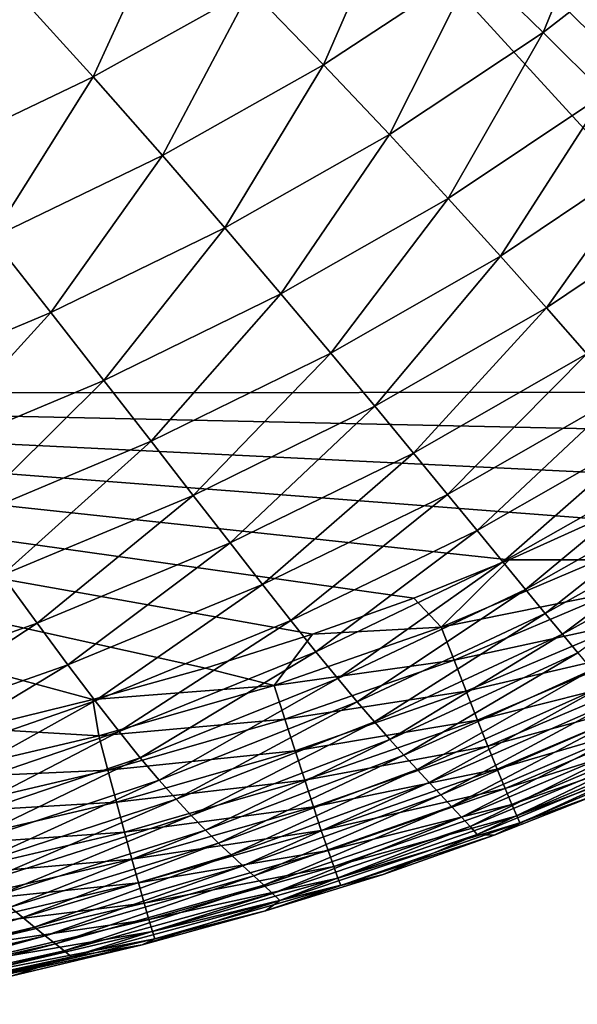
# Model space of a CAD drawing. Header units: metres. Extents: x -105 to 105, y -68 to 103.
# Tile 374 of 416: x 96.79 to 99.04, y 37.33 to 41.3. Entities that reach past the tile are written whole.
import ezdxf

# ---------------------------------------------------------------- set-up
doc = ezdxf.new("R2010")
doc.units = ezdxf.units.M
doc.layers.add('solid_FIT-BATH-150_SW0001_01', color=7, linetype='CONTINUOUS')

msp = doc.modelspace()

# ---------------------------------------------------------------- linework, layer by layer
at = {"layer": 'solid_FIT-BATH-150_SW0001_01'}
for points in [[(92.533432, 39.791576, 16.643263), (100.036995, 39.797497, 16.765192), (95.279671, 44.99313, 16.665361)], [(101.252892, 40.839462, 16.783308), (101.630539, 41.312336, 16.78813), (95.279671, 44.99313, 16.665361)], [(100.82843, 40.411137, 16.7773), (101.252892, 40.839462, 16.783308), (95.279671, 44.99313, 16.665361)], [(100.344322, 40.011379, 16.769997), (100.82843, 40.411137, 16.7773), (95.279671, 44.99313, 16.665361)], [(100.036995, 39.797497, 16.765192), (100.344322, 40.011379, 16.769997), (95.279671, 44.99313, 16.665361)], [(98.624825, 41.513973, -15.970916), (99.188904, 41.947849, -15.934752), (98.901878, 41.244576, -15.322139)], [(99.188904, 41.947849, -15.934752), (99.477066, 41.691334, -15.287314), (98.901878, 41.244576, -15.322139)], [(97.723122, 41.419003, -16.586559), (98.316872, 41.804577, -16.550322), (98.017174, 41.114883, -16.006563)], [(98.316872, 41.804577, -16.550322), (98.624825, 41.513973, -15.970916), (98.017174, 41.114883, -16.006563)], [(96.781563, 41.40559, -17.134235), (97.398895, 41.744259, -17.099352), (97.088943, 41.066452, -16.621716)], [(97.398895, 41.744259, -17.099352), (97.723122, 41.419003, -16.586559), (97.088943, 41.066452, -16.621716)], [(98.901878, 41.244576, -15.322139), (99.477066, 41.691334, -15.287314), (99.149284, 40.997578, -14.601111)], [(98.017174, 41.114883, -16.006563), (98.624825, 41.513973, -15.970916), (98.282127, 40.833706, -15.356419)], [(98.624825, 41.513973, -15.970916), (98.901878, 41.244576, -15.322139), (98.282127, 40.833706, -15.356419)], [(96.781563, 41.40559, -17.134235), (97.088943, 41.066452, -16.621716), (96.417847, 40.745739, -16.65521)], [(97.088943, 41.066452, -16.621716), (97.723122, 41.419003, -16.586559), (97.36808, 40.750015, -16.041098)], [(97.723122, 41.419003, -16.586559), (98.017174, 41.114883, -16.006563), (97.36808, 40.750015, -16.041098)], [(98.282127, 40.833706, -15.356419), (98.901878, 41.244576, -15.322139), (98.519142, 40.576797, -14.633404)], [(98.901878, 41.244576, -15.322139), (99.149284, 40.997578, -14.601111), (98.519142, 40.576797, -14.633404)], [(97.36808, 40.750015, -16.041098), (98.017174, 41.114883, -16.006563), (97.619965, 40.458263, -15.389572)], [(98.017174, 41.114883, -16.006563), (98.282127, 40.833706, -15.356419), (97.619965, 40.458263, -15.389572)], [(96.417847, 40.745739, -16.65521), (97.088943, 41.066452, -16.621716), (96.681137, 40.418282, -16.073933)], [(97.088943, 41.066452, -16.621716), (97.36808, 40.750015, -16.041098), (96.681137, 40.418282, -16.073933)], [(98.519142, 40.576797, -14.633404), (99.149284, 40.997578, -14.601111), (98.729614, 40.344368, -13.835329)], [(99.149284, 40.997578, -14.601111), (99.368507, 40.773201, -13.805407), (98.729614, 40.344368, -13.835329)], [(97.619965, 40.458263, -15.389572), (98.282127, 40.833706, -15.356419), (97.845688, 40.192635, -14.664583)], [(98.282127, 40.833706, -15.356419), (98.519142, 40.576797, -14.633404), (97.845688, 40.192635, -14.664583)], [(96.681137, 40.418282, -16.073933), (97.36808, 40.750015, -16.041098), (96.919052, 40.117237, -15.421033)], [(97.36808, 40.750015, -16.041098), (97.619965, 40.458263, -15.389572), (96.919052, 40.117237, -15.421033)], [(98.729614, 40.344368, -13.835329), (99.368507, 40.773201, -13.805407), (98.915031, 40.136303, -12.960062)], [(99.368507, 40.773201, -13.805407), (99.561119, 40.571381, -12.932655), (98.915031, 40.136303, -12.960062)], [(97.845688, 40.192635, -14.664583), (98.519142, 40.576797, -14.633404), (98.046555, 39.953293, -13.864186)], [(98.519142, 40.576797, -14.633404), (98.729614, 40.344368, -13.835329), (98.046555, 39.953293, -13.864186)], [(98.915031, 40.136303, -12.960062), (99.561119, 40.571381, -12.932655), (99.077385, 39.95129, -12.005212)], [(96.919052, 40.117237, -15.421033), (97.619965, 40.458263, -15.389572), (97.132622, 39.844124, -14.694124)], [(97.619965, 40.458263, -15.389572), (97.845688, 40.192635, -14.664583), (97.132622, 39.844124, -14.694124)], [(96.681137, 40.418282, -16.073933), (96.919052, 40.117237, -15.421033), (96.183418, 39.809471, -15.45024)], [(98.046555, 39.953293, -13.864186), (98.729614, 40.344368, -13.835329), (98.223991, 39.74004, -12.986485)], [(98.729614, 40.344368, -13.835329), (98.915031, 40.136303, -12.960062), (98.223991, 39.74004, -12.986485)], [(97.132622, 39.844124, -14.694124), (97.845688, 40.192635, -14.664583), (97.323082, 39.599026, -13.8915)], [(97.845688, 40.192635, -14.664583), (98.046555, 39.953293, -13.864186), (97.323082, 39.599026, -13.8915)], [(96.183418, 39.809471, -15.45024), (96.919052, 40.117237, -15.421033), (96.384048, 39.530148, -14.721503)], [(96.919052, 40.117237, -15.421033), (97.132622, 39.844124, -14.694124), (96.384048, 39.530148, -14.721503)], [(98.223991, 39.74004, -12.986485), (98.915031, 40.136303, -12.960062), (98.379868, 39.551464, -12.02921)], [(98.915031, 40.136303, -12.960062), (99.077385, 39.95129, -12.005212), (98.379868, 39.551464, -12.02921)], [(97.323082, 39.599026, -13.8915), (98.046555, 39.953293, -13.864186), (97.49176, 39.381641, -13.011505)], [(98.046555, 39.953293, -13.864186), (98.223991, 39.74004, -12.986485), (97.49176, 39.381641, -13.011505)], [(98.379868, 39.551464, -12.02921), (99.077385, 39.95129, -12.005212), (98.516266, 39.385509, -10.989899)], [(99.077385, 39.95129, -12.005212), (99.218872, 39.787411, -10.968266), (98.516266, 39.385509, -10.989899)], [(96.384048, 39.530148, -14.721503), (97.132622, 39.844124, -14.694124), (96.563339, 39.28046, -13.916801)], [(97.132622, 39.844124, -14.694124), (97.323082, 39.599026, -13.8915), (96.563339, 39.28046, -13.916801)], [(99.778885, 39.634727, 16.761093), (100.036995, 39.797497, 16.765192), (92.533432, 39.791576, 16.643263)], [(99.464706, 39.455933, 16.756042), (99.778885, 39.634727, 16.761093), (92.533432, 39.791576, 16.643263)], [(99.126511, 39.285355, 16.750549), (99.464706, 39.455933, 16.756042), (92.533432, 39.791576, 16.643263)], [(98.764778, 39.122173, 16.744635), (99.126511, 39.285355, 16.750549), (92.533432, 39.791576, 16.643263)], [(98.380051, 38.967339, 16.738319), (98.764778, 39.122173, 16.744635), (92.533432, 39.791576, 16.643263)], [(97.972488, 38.82217, 16.731615), (98.380051, 38.967339, 16.738319), (92.533432, 39.791576, 16.643263)], [(97.541946, 38.686272, 16.724537), (97.972488, 38.82217, 16.731615), (92.533432, 39.791576, 16.643263)], [(97.088654, 38.559734, 16.7171), (97.541946, 38.686272, 16.724537), (92.533432, 39.791576, 16.643263)], [(96.612907, 38.443008, 16.709326), (97.088654, 38.559734, 16.7171), (92.533432, 39.791576, 16.643263)], [(98.516266, 39.385509, -10.989899), (99.218872, 39.787411, -10.968266), (98.6353, 39.240135, -9.866092)], [(99.218872, 39.787411, -10.968266), (99.341705, 39.642738, -9.846707), (98.6353, 39.240135, -9.866092)], [(97.49176, 39.381641, -13.011505), (98.223991, 39.74004, -12.986485), (97.64045, 39.190437, -12.051975)], [(98.223991, 39.74004, -12.986485), (98.379868, 39.551464, -12.02921), (97.64045, 39.190437, -12.051975)], [(98.6353, 39.240135, -9.866092), (99.341705, 39.642738, -9.846707), (98.739075, 39.113297, -8.655325)], [(99.341705, 39.642738, -9.846707), (99.44812, 39.515358, -8.638021), (98.739075, 39.113297, -8.655325)], [(96.563339, 39.28046, -13.916801), (97.323082, 39.599026, -13.8915), (96.722542, 39.059982, -13.034705)], [(97.323082, 39.599026, -13.8915), (97.49176, 39.381641, -13.011505), (96.722542, 39.059982, -13.034705)], [(97.64045, 39.190437, -12.051975), (98.379868, 39.551464, -12.02921), (97.771088, 39.023235, -11.010497)], [(98.379868, 39.551464, -12.02921), (98.516266, 39.385509, -10.989899), (97.771088, 39.023235, -11.010497)], [(98.739075, 39.113297, -8.655325), (99.44812, 39.515358, -8.638021), (98.829643, 39.002892, -7.355199)], [(99.44812, 39.515358, -8.638021), (99.540291, 39.403305, -7.339766), (98.829643, 39.002892, -7.355199)], [(98.829643, 39.002892, -7.355199), (99.540291, 39.403305, -7.339766), (98.908875, 38.90662, -5.963565)], [(99.540291, 39.403305, -7.339766), (99.620216, 39.304413, -5.949818), (98.908875, 38.90662, -5.963565)], [(96.722542, 39.059982, -13.034705), (97.49176, 39.381641, -13.011505), (96.863327, 38.867046, -12.07315)], [(97.49176, 39.381641, -13.011505), (97.64045, 39.190437, -12.051975), (96.863327, 38.867046, -12.07315)], [(97.771088, 39.023235, -11.010497), (98.516266, 39.385509, -10.989899), (97.885666, 38.877872, -9.884654)], [(98.516266, 39.385509, -10.989899), (98.6353, 39.240135, -9.866092), (97.885666, 38.877872, -9.884654)], [(99.128014, 39.121792, 16.740002), (99.126511, 39.285355, 16.750549), (98.764778, 39.122173, 16.744635)], [(98.908875, 38.90662, -5.963565), (99.620216, 39.304413, -5.949818), (98.978607, 38.822113, -4.478335)], [(99.620216, 39.304413, -5.949818), (99.689865, 39.216476, -4.466127), (98.978607, 38.822113, -4.478335)], [(97.885666, 38.877872, -9.884654), (98.6353, 39.240135, -9.866092), (97.986168, 38.752182, -8.672029)], [(98.6353, 39.240135, -9.866092), (98.739075, 39.113297, -8.655325), (97.986168, 38.752182, -8.672029)], [(98.978607, 38.822113, -4.478335), (99.689865, 39.216476, -4.466127), (99.040672, 38.747021, -2.89742)], [(96.863327, 38.867046, -12.07315), (97.64045, 39.190437, -12.051975), (96.987526, 38.699371, -11.029756)], [(97.64045, 39.190437, -12.051975), (97.771088, 39.023235, -11.010497), (96.987526, 38.699371, -11.029756)], [(98.490601, 38.851334, 16.729532), (98.764778, 39.122173, 16.744635), (98.380051, 38.967339, 16.738319)], [(98.490601, 38.851334, 16.729532), (99.128014, 39.121792, 16.740002), (98.764778, 39.122173, 16.744635)], [(99.189148, 38.992317, 16.709208), (99.128014, 39.121792, 16.740002), (98.490601, 38.851334, 16.729532)], [(97.986168, 38.752182, -8.672029), (98.739075, 39.113297, -8.655325), (98.074516, 38.643936, -7.37025)], [(98.739075, 39.113297, -8.655325), (98.829643, 39.002892, -7.355199), (98.074516, 38.643936, -7.37025)], [(96.722542, 39.059982, -13.034705), (96.863327, 38.867046, -12.07315), (96.052711, 38.580139, -12.092374)], [(96.987526, 38.699371, -11.029756), (97.771088, 39.023235, -11.010497), (97.096985, 38.554661, -9.902141)], [(97.771088, 39.023235, -11.010497), (97.885666, 38.877872, -9.884654), (97.096985, 38.554661, -9.902141)], [(98.074516, 38.643936, -7.37025), (98.829643, 39.002892, -7.355199), (98.152458, 38.550701, -5.977138)], [(98.829643, 39.002892, -7.355199), (98.908875, 38.90662, -5.963565), (98.152458, 38.550701, -5.977138)], [(98.490601, 38.851334, 16.729532), (98.380051, 38.967339, 16.738319), (97.972488, 38.82217, 16.731615)], [(98.542366, 38.718128, 16.698618), (99.189148, 38.992317, 16.709208), (98.490601, 38.851334, 16.729532)], [(99.246986, 38.870575, 16.658751), (99.189148, 38.992317, 16.709208), (98.542366, 38.718128, 16.698618)], [(98.152458, 38.550701, -5.977138), (98.908875, 38.90662, -5.963565), (98.221672, 38.469986, -4.490556)], [(98.908875, 38.90662, -5.963565), (98.978607, 38.822113, -4.478335), (98.221672, 38.469986, -4.490556)], [(96.052711, 38.580139, -12.092374), (96.863327, 38.867046, -12.07315), (96.169792, 38.412697, -11.04737)], [(96.863327, 38.867046, -12.07315), (96.987526, 38.699371, -11.029756), (96.169792, 38.412697, -11.04737)], [(97.096985, 38.554661, -9.902141), (97.885666, 38.877872, -9.884654), (97.193558, 38.430637, -8.687922)], [(97.885666, 38.877872, -9.884654), (97.986168, 38.752182, -8.672029), (97.193558, 38.430637, -8.687922)], [(97.817886, 38.616356, 16.718449), (98.490601, 38.851334, 16.729532), (97.972488, 38.82217, 16.731615)], [(98.542366, 38.718128, 16.698618), (98.490601, 38.851334, 16.729532), (97.817886, 38.616356, 16.718449)], [(98.591408, 38.592865, 16.648104), (99.246986, 38.870575, 16.658751), (98.542366, 38.718128, 16.698618)], [(99.300827, 38.758007, 16.590239), (99.246986, 38.870575, 16.658751), (98.591408, 38.592865, 16.648104)], [(97.817886, 38.616356, 16.718449), (97.972488, 38.82217, 16.731615), (97.541946, 38.686272, 16.724537)], [(98.221672, 38.469986, -4.490556), (98.978607, 38.822113, -4.478335), (98.283859, 38.3993, -2.90837)], [(98.978607, 38.822113, -4.478335), (99.040672, 38.747021, -2.89742), (98.283859, 38.3993, -2.90837)], [(97.193558, 38.430637, -8.687922), (97.986168, 38.752182, -8.672029), (97.279045, 38.324959, -7.384747)], [(97.986168, 38.752182, -8.672029), (98.074516, 38.643936, -7.37025), (97.279045, 38.324959, -7.384747)], [(98.283859, 38.3993, -2.90837), (99.040672, 38.747021, -2.89742), (98.340714, 38.336163, -1.228448)], [(99.040672, 38.747021, -2.89742), (99.096893, 38.678982, -1.218737), (98.340714, 38.336163, -1.228448)], [(98.637115, 38.477024, 16.579592), (99.300827, 38.758007, 16.590239), (98.591408, 38.592865, 16.648104)], [(99.34996, 38.656063, 16.505281), (99.300827, 38.758007, 16.590239), (98.637115, 38.477024, 16.579592)], [(96.169792, 38.412697, -11.04737), (96.987526, 38.699371, -11.029756), (96.273453, 38.269211, -9.918297)], [(96.987526, 38.699371, -11.029756), (97.096985, 38.554661, -9.902141), (96.273453, 38.269211, -9.918297)], [(97.817886, 38.616356, 16.718449), (97.541946, 38.686272, 16.724537), (97.088654, 38.559734, 16.7171)], [(97.861397, 38.480461, 16.687435), (98.542366, 38.718128, 16.698618), (97.817886, 38.616356, 16.718449)], [(98.591408, 38.592865, 16.648104), (98.542366, 38.718128, 16.698618), (97.861397, 38.480461, 16.687435)], [(98.340714, 38.336163, -1.228448), (99.096893, 38.678982, -1.218737), (98.393547, 38.278538, 0.550932)], [(99.096893, 38.678982, -1.218737), (99.148735, 38.616104, 0.559414), (98.393547, 38.278538, 0.550932)], [(98.678894, 38.372093, 16.494684), (99.34996, 38.656063, 16.505281), (98.637115, 38.477024, 16.579592)], [(99.393677, 38.566185, 16.405485), (99.34996, 38.656063, 16.505281), (98.678894, 38.372093, 16.494684)], [(97.112137, 38.413464, 16.706846), (97.817886, 38.616356, 16.718449), (97.088654, 38.559734, 16.7171)], [(97.861397, 38.480461, 16.687435), (97.817886, 38.616356, 16.718449), (97.112137, 38.413464, 16.706846)], [(97.279045, 38.324959, -7.384747), (98.074516, 38.643936, -7.37025), (97.355034, 38.235073, -5.990395)], [(98.074516, 38.643936, -7.37025), (98.152458, 38.550701, -5.977138), (97.355034, 38.235073, -5.990395)], [(98.393547, 38.278538, 0.550932), (99.148735, 38.616104, 0.559414), (98.442978, 38.225311, 2.430664)], [(99.148735, 38.616104, 0.559414), (99.196907, 38.557426, 2.437955), (98.442978, 38.225311, 2.430664)], [(97.902672, 38.352654, 16.636883), (98.591408, 38.592865, 16.648104), (97.861397, 38.480461, 16.687435)], [(98.637115, 38.477024, 16.579592), (98.591408, 38.592865, 16.648104), (97.902672, 38.352654, 16.636883)], [(96.273453, 38.269211, -9.918297), (97.096985, 38.554661, -9.902141), (96.365417, 38.147289, -8.702793)], [(97.096985, 38.554661, -9.902141), (97.193558, 38.430637, -8.687922), (96.365417, 38.147289, -8.702793)], [(97.112137, 38.413464, 16.706846), (97.088654, 38.559734, 16.7171), (96.612907, 38.443008, 16.709326)], [(97.355034, 38.235073, -5.990395), (98.152458, 38.550701, -5.977138), (97.423073, 38.158386, -4.502677)], [(98.152458, 38.550701, -5.977138), (98.221672, 38.469986, -4.490556), (97.423073, 38.158386, -4.502677)], [(98.442978, 38.225311, 2.430664), (99.196907, 38.557426, 2.437955), (98.489426, 38.175579, 4.411535)], [(99.196907, 38.557426, 2.437955), (99.241951, 38.50219, 4.417708), (98.489426, 38.175579, 4.411535)], [(98.716148, 38.279552, 16.394981), (99.393677, 38.566185, 16.405485), (98.678894, 38.372093, 16.494684)], [(99.43129, 38.489819, 16.292458), (99.393677, 38.566185, 16.405485), (98.716148, 38.279552, 16.394981)], [(98.489426, 38.175579, 4.411535), (99.241951, 38.50219, 4.417708), (98.5327, 38.129208, 6.494263)], [(99.241951, 38.50219, 4.417708), (99.28376, 38.450436, 6.499408), (98.5327, 38.129208, 6.494263)], [(98.748276, 38.200893, 16.282085), (99.43129, 38.489819, 16.292458), (98.716148, 38.279552, 16.394981)], [(99.462082, 38.428413, 16.167807), (99.43129, 38.489819, 16.292458), (98.748276, 38.200893, 16.282085)], [(97.148445, 38.275673, 16.675753), (97.861397, 38.480461, 16.687435), (97.112137, 38.413464, 16.706846)], [(97.902672, 38.352654, 16.636883), (97.861397, 38.480461, 16.687435), (97.148445, 38.275673, 16.675753)], [(97.423073, 38.158386, -4.502677), (98.221672, 38.469986, -4.490556), (97.484718, 38.092297, -2.919404)], [(98.221672, 38.469986, -4.490556), (98.283859, 38.3993, -2.90837), (97.484718, 38.092297, -2.919404)], [(97.941208, 38.23444, 16.568386), (98.637115, 38.477024, 16.579592), (97.902672, 38.352654, 16.636883)], [(98.678894, 38.372093, 16.494684), (98.637115, 38.477024, 16.579592), (97.941208, 38.23444, 16.568386)], [(98.5327, 38.129208, 6.494263), (99.28376, 38.450436, 6.499408), (98.57225, 38.086426, 8.679533)], [(99.28376, 38.450436, 6.499408), (99.321884, 38.402596, 8.683754), (98.57225, 38.086426, 8.679533)], [(96.365417, 38.147289, -8.702793), (97.193558, 38.430637, -8.687922), (96.44735, 38.044483, -7.398515)], [(96.37603, 38.239933, 16.69482), (97.112137, 38.413464, 16.706846), (96.612907, 38.443008, 16.709326)], [(97.148445, 38.275673, 16.675753), (97.112137, 38.413464, 16.706846), (96.37603, 38.239933, 16.69482)], [(97.193558, 38.430637, -8.687922), (97.279045, 38.324959, -7.384747), (96.44735, 38.044483, -7.398515)], [(98.774681, 38.137592, 16.157597), (99.462082, 38.428413, 16.167807), (98.748276, 38.200893, 16.282085)], [(99.485352, 38.383411, 16.03314), (99.462082, 38.428413, 16.167807), (98.774681, 38.137592, 16.157597)], [(97.484718, 38.092297, -2.919404), (98.283859, 38.3993, -2.90837), (97.541512, 38.034206, -1.238389)], [(98.283859, 38.3993, -2.90837), (98.340714, 38.336163, -1.228448), (97.541512, 38.034206, -1.238389)], [(97.976494, 38.127335, 16.483541), (98.678894, 38.372093, 16.494684), (97.941208, 38.23444, 16.568386)], [(98.716148, 38.279552, 16.394981), (98.678894, 38.372093, 16.494684), (97.976494, 38.127335, 16.483541)], [(98.57225, 38.086426, 8.679533), (99.321884, 38.402596, 8.683754), (98.60704, 38.048161, 10.968152)], [(99.321884, 38.402596, 8.683754), (99.355385, 38.35981, 10.971532), (98.60704, 38.048161, 10.968152)], [(98.794769, 38.091137, 16.023119), (99.485352, 38.383411, 16.03314), (98.774681, 38.137592, 16.157597)], [(98.794769, 38.091137, 16.023119), (99.500404, 38.356258, 15.890062), (99.485352, 38.383411, 16.03314)], [(97.182961, 38.146065, 16.625177), (97.902672, 38.352654, 16.636883), (97.148445, 38.275673, 16.675753)], [(97.941208, 38.23444, 16.568386), (97.902672, 38.352654, 16.636883), (97.182961, 38.146065, 16.625177)], [(97.541512, 38.034206, -1.238389), (98.340714, 38.336163, -1.228448), (97.59465, 37.981976, 0.542116)], [(98.340714, 38.336163, -1.228448), (98.393547, 38.278538, 0.550932), (97.59465, 37.981976, 0.542116)], [(98.60704, 38.048161, 10.968152), (99.355385, 38.35981, 10.971532), (98.635216, 38.016468, 13.361128)], [(99.355385, 38.35981, 10.971532), (99.382439, 38.324402, 13.363678), (98.635216, 38.016468, 13.361128)], [(98.794769, 38.091137, 16.023119), (98.807938, 38.063011, 15.880251), (99.500404, 38.356258, 15.890062)], [(99.12606, 38.180267, 15.735089), (99.500404, 38.356258, 15.890062), (98.807938, 38.063011, 15.880251)], [(96.44735, 38.044483, -7.398515), (97.279045, 38.324959, -7.384747), (96.520691, 37.958149, -6.003195)], [(97.279045, 38.324959, -7.384747), (97.355034, 38.235073, -5.990395), (96.520691, 37.958149, -6.003195)], [(98.635216, 38.016468, 13.361128), (99.382439, 38.324402, 13.363678), (98.704247, 38.013275, 15.729217)], [(99.382439, 38.324402, 13.363678), (99.12606, 38.180267, 15.735089), (98.704247, 38.013275, 15.729217)], [(96.406128, 38.100849, 16.663664), (97.148445, 38.275673, 16.675753), (96.37603, 38.239933, 16.69482)], [(97.182961, 38.146065, 16.625177), (97.148445, 38.275673, 16.675753), (96.406128, 38.100849, 16.663664)], [(97.59465, 37.981976, 0.542116), (98.393547, 38.278538, 0.550932), (97.644638, 37.934341, 2.42298)], [(98.393547, 38.278538, 0.550932), (98.442978, 38.225311, 2.430664), (97.644638, 37.934341, 2.42298)], [(98.008034, 38.032852, 16.383944), (98.716148, 38.279552, 16.394981), (97.976494, 38.127335, 16.483541)], [(98.748276, 38.200893, 16.282085), (98.716148, 38.279552, 16.394981), (98.008034, 38.032852, 16.383944)], [(96.520691, 37.958149, -6.003195), (97.355034, 38.235073, -5.990395), (96.586845, 37.885609, -4.514585)], [(97.355034, 38.235073, -5.990395), (97.423073, 38.158386, -4.502677), (96.586845, 37.885609, -4.514585)], [(97.215233, 38.026173, 16.556709), (97.941208, 38.23444, 16.568386), (97.182961, 38.146065, 16.625177)], [(97.976494, 38.127335, 16.483541), (97.941208, 38.23444, 16.568386), (97.215233, 38.026173, 16.556709)], [(97.644638, 37.934341, 2.42298), (98.442978, 38.225311, 2.430664), (97.691795, 37.890266, 4.404957)], [(98.442978, 38.225311, 2.430664), (98.489426, 38.175579, 4.411535), (97.691795, 37.890266, 4.404957)], [(97.691795, 37.890266, 4.404957), (98.489426, 38.175579, 4.411535), (97.735855, 37.84943, 6.488742)], [(98.489426, 38.175579, 4.411535), (98.5327, 38.129208, 6.494263), (97.735855, 37.84943, 6.488742)], [(98.035309, 37.952499, 16.271187), (98.748276, 38.200893, 16.282085), (98.008034, 38.032852, 16.383944)], [(98.774681, 38.137592, 16.157597), (98.748276, 38.200893, 16.282085), (98.035309, 37.952499, 16.271187)], [(98.704247, 38.013275, 15.729217), (99.12606, 38.180267, 15.735089), (98.807938, 38.063011, 15.880251)], [(96.434799, 37.970009, 16.613077), (97.182961, 38.146065, 16.625177), (96.406128, 38.100849, 16.663664)], [(97.215233, 38.026173, 16.556709), (97.182961, 38.146065, 16.625177), (96.434799, 37.970009, 16.613077)], [(96.586845, 37.885609, -4.514585), (97.423073, 38.158386, -4.502677), (96.647217, 37.824169, -2.930432)], [(97.423073, 38.158386, -4.502677), (97.484718, 38.092297, -2.919404), (96.647217, 37.824169, -2.930432)], [(98.057831, 37.887787, 16.146868), (98.774681, 38.137592, 16.157597), (98.035309, 37.952499, 16.271187)], [(98.794769, 38.091137, 16.023119), (98.774681, 38.137592, 16.157597), (98.057831, 37.887787, 16.146868)], [(96.647217, 37.824169, -2.930432), (97.484718, 38.092297, -2.919404), (96.703209, 37.771156, -1.248493)], [(97.484718, 38.092297, -2.919404), (97.541512, 38.034206, -1.238389), (96.703209, 37.771156, -1.248493)], [(97.244858, 37.917522, 16.471935), (97.976494, 38.127335, 16.483541), (97.215233, 38.026173, 16.556709)], [(98.008034, 38.032852, 16.383944), (97.976494, 38.127335, 16.483541), (97.244858, 37.917522, 16.471935)], [(97.735855, 37.84943, 6.488742), (98.5327, 38.129208, 6.494263), (97.776192, 37.811878, 8.675003)], [(98.5327, 38.129208, 6.494263), (98.57225, 38.086426, 8.679533), (97.776192, 37.811878, 8.675003)], [(98.075089, 37.840233, 16.012581), (98.794769, 38.091137, 16.023119), (98.057831, 37.887787, 16.146868)], [(98.075089, 37.840233, 16.012581), (98.807938, 38.063011, 15.880251), (98.794769, 38.091137, 16.023119)], [(97.776192, 37.811878, 8.675003), (98.57225, 38.086426, 8.679533), (97.811714, 37.778309, 10.964554)], [(98.57225, 38.086426, 8.679533), (98.60704, 38.048161, 10.968152), (97.811714, 37.778309, 10.964554)], [(98.075089, 37.840233, 16.012581), (98.086571, 37.81134, 15.869925), (98.807938, 38.063011, 15.880251)], [(98.704247, 38.013275, 15.729217), (98.807938, 38.063011, 15.880251), (98.086571, 37.81134, 15.869925)], [(96.46167, 37.848957, 16.544641), (97.215233, 38.026173, 16.556709), (96.434799, 37.970009, 16.613077)], [(97.244858, 37.917522, 16.471935), (97.215233, 38.026173, 16.556709), (96.46167, 37.848957, 16.544641)], [(96.703209, 37.771156, -1.248493), (97.541512, 38.034206, -1.238389), (96.755882, 37.724312, 0.533015)], [(97.541512, 38.034206, -1.238389), (97.59465, 37.981976, 0.542116), (96.755882, 37.724312, 0.533015)], [(97.2714, 37.821644, 16.372446), (98.008034, 38.032852, 16.383944), (97.244858, 37.917522, 16.471935)], [(98.035309, 37.952499, 16.271187), (98.008034, 38.032852, 16.383944), (97.2714, 37.821644, 16.372446)], [(97.811714, 37.778309, 10.964554), (98.60704, 38.048161, 10.968152), (97.840561, 37.750484, 13.358457)], [(98.60704, 38.048161, 10.968152), (98.635216, 38.016468, 13.361128), (97.840561, 37.750484, 13.358457)], [(97.840561, 37.750484, 13.358457), (98.635216, 38.016468, 13.361128), (98.256653, 37.85593, 15.722958)], [(98.256653, 37.85593, 15.722958), (98.704247, 38.013275, 15.729217), (98.086571, 37.81134, 15.869925)], [(98.635216, 38.016468, 13.361128), (98.704247, 38.013275, 15.729217), (98.256653, 37.85593, 15.722958)], [(96.755882, 37.724312, 0.533015), (97.59465, 37.981976, 0.542116), (96.805649, 37.682274, 2.414934)], [(97.59465, 37.981976, 0.542116), (97.644638, 37.934341, 2.42298), (96.805649, 37.682274, 2.414934)], [(96.805649, 37.682274, 2.414934), (97.644638, 37.934341, 2.42298), (96.852753, 37.643856, 4.397992)], [(97.644638, 37.934341, 2.42298), (97.691795, 37.890266, 4.404957), (96.852753, 37.643856, 4.397992)], [(97.294441, 37.740067, 16.25983), (98.035309, 37.952499, 16.271187), (97.2714, 37.821644, 16.372446)], [(98.057831, 37.887787, 16.146868), (98.035309, 37.952499, 16.271187), (97.294441, 37.740067, 16.25983)], [(96.486397, 37.739235, 16.459944), (97.244858, 37.917522, 16.471935), (96.46167, 37.848957, 16.544641)], [(97.2714, 37.821644, 16.372446), (97.244858, 37.917522, 16.471935), (96.486397, 37.739235, 16.459944)], [(96.852753, 37.643856, 4.397992), (97.691795, 37.890266, 4.404957), (96.896858, 37.608578, 6.482856)], [(97.691795, 37.890266, 4.404957), (97.735855, 37.84943, 6.488742), (96.896858, 37.608578, 6.482856)], [(97.31356, 37.67432, 16.135681), (98.057831, 37.887787, 16.146868), (97.294441, 37.740067, 16.25983)], [(98.075089, 37.840233, 16.012581), (98.057831, 37.887787, 16.146868), (97.31356, 37.67432, 16.135681)], [(97.783905, 37.70895, 15.716303), (98.256653, 37.85593, 15.722958), (98.086571, 37.81134, 15.869925)], [(97.840561, 37.750484, 13.358457), (98.256653, 37.85593, 15.722958), (97.783905, 37.70895, 15.716303)], [(96.508621, 37.64238, 16.360567), (97.2714, 37.821644, 16.372446), (96.486397, 37.739235, 16.459944)], [(97.294441, 37.740067, 16.25983), (97.2714, 37.821644, 16.372446), (96.508621, 37.64238, 16.360567)], [(96.896858, 37.608578, 6.482856), (97.735855, 37.84943, 6.488742), (96.937286, 37.576294, 8.67017)], [(97.735855, 37.84943, 6.488742), (97.776192, 37.811878, 8.675003), (96.937286, 37.576294, 8.67017)], [(97.328331, 37.625938, 16.001585), (98.075089, 37.840233, 16.012581), (97.31356, 37.67432, 16.135681)], [(97.328331, 37.625938, 16.001585), (98.086571, 37.81134, 15.869925), (98.075089, 37.840233, 16.012581)], [(96.937286, 37.576294, 8.67017), (97.776192, 37.811878, 8.675003), (96.972931, 37.54747, 10.960747)], [(97.776192, 37.811878, 8.675003), (97.811714, 37.778309, 10.964554), (96.972931, 37.54747, 10.960747)], [(96.972931, 37.54747, 10.960747), (97.811714, 37.778309, 10.964554), (97.001945, 37.523567, 13.355678)], [(97.811714, 37.778309, 10.964554), (97.840561, 37.750484, 13.358457), (97.001945, 37.523567, 13.355678)], [(97.328331, 37.625938, 16.001585), (97.338326, 37.596447, 15.859133), (98.086571, 37.81134, 15.869925)], [(97.783905, 37.70895, 15.716303), (98.086571, 37.81134, 15.869925), (97.338326, 37.596447, 15.859133)], [(96.528, 37.559937, 16.248093), (97.294441, 37.740067, 16.25983), (96.508621, 37.64238, 16.360567)], [(97.31356, 37.67432, 16.135681), (97.294441, 37.740067, 16.25983), (96.528, 37.559937, 16.248093)], [(97.001945, 37.523567, 13.355678), (97.840561, 37.750484, 13.358457), (97.2864, 37.572773, 15.709252)], [(97.840561, 37.750484, 13.358457), (97.783905, 37.70895, 15.716303), (97.2864, 37.572773, 15.709252)], [(96.755882, 37.724312, 0.533015), (96.805649, 37.682274, 2.414934), (95.93, 37.466812, 2.406559)], [(97.2864, 37.572773, 15.709252), (97.783905, 37.70895, 15.716303), (97.338326, 37.596447, 15.859133)], [(95.93, 37.466812, 2.406559), (96.805649, 37.682274, 2.414934), (95.976227, 37.433922, 4.390658)], [(96.805649, 37.682274, 2.414934), (96.852753, 37.643856, 4.397992), (95.976227, 37.433922, 4.390658)], [(96.544159, 37.493446, 16.124107), (97.31356, 37.67432, 16.135681), (96.528, 37.559937, 16.248093)], [(97.328331, 37.625938, 16.001585), (97.31356, 37.67432, 16.135681), (96.544159, 37.493446, 16.124107)], [(95.976227, 37.433922, 4.390658), (96.852753, 37.643856, 4.397992), (96.019569, 37.404079, 6.476614)], [(96.852753, 37.643856, 4.397992), (96.896858, 37.608578, 6.482856), (96.019569, 37.404079, 6.476614)], [(96.556763, 37.44445, 15.990193), (97.328331, 37.625938, 16.001585), (96.544159, 37.493446, 16.124107)], [(96.556763, 37.44445, 15.990193), (97.338326, 37.596447, 15.859133), (97.328331, 37.625938, 16.001585)], [(96.019569, 37.404079, 6.476614), (96.896858, 37.608578, 6.482856), (96.059349, 37.376968, 8.665042)], [(96.896858, 37.608578, 6.482856), (96.937286, 37.576294, 8.67017), (96.059349, 37.376968, 8.665042)], [(96.059349, 37.376968, 8.665042), (96.937286, 37.576294, 8.67017), (96.094452, 37.352821, 10.956738)], [(96.937286, 37.576294, 8.67017), (96.972931, 37.54747, 10.960747), (96.094452, 37.352821, 10.956738)], [(96.556763, 37.44445, 15.990193), (96.565445, 37.414494, 15.847936), (97.338326, 37.596447, 15.859133)], [(97.2864, 37.572773, 15.709252), (97.338326, 37.596447, 15.859133), (96.565445, 37.414494, 15.847936)], [(96.094452, 37.352821, 10.956738), (96.972931, 37.54747, 10.960747), (96.123108, 37.332794, 13.352805)], [(96.972931, 37.54747, 10.960747), (97.001945, 37.523567, 13.355678), (96.123108, 37.332794, 13.352805)], [(96.76329, 37.447388, 15.701812), (97.2864, 37.572773, 15.709252), (96.565445, 37.414494, 15.847936)], [(97.001945, 37.523567, 13.355678), (97.2864, 37.572773, 15.709252), (96.76329, 37.447388, 15.701812)], [(96.123108, 37.332794, 13.352805), (97.001945, 37.523567, 13.355678), (96.213593, 37.332722, 15.693988)], [(97.001945, 37.523567, 13.355678), (96.76329, 37.447388, 15.701812), (96.213593, 37.332722, 15.693988)]]:
    msp.add_3dface(points, dxfattribs=at)

doc.saveas('drawing.dxf')
